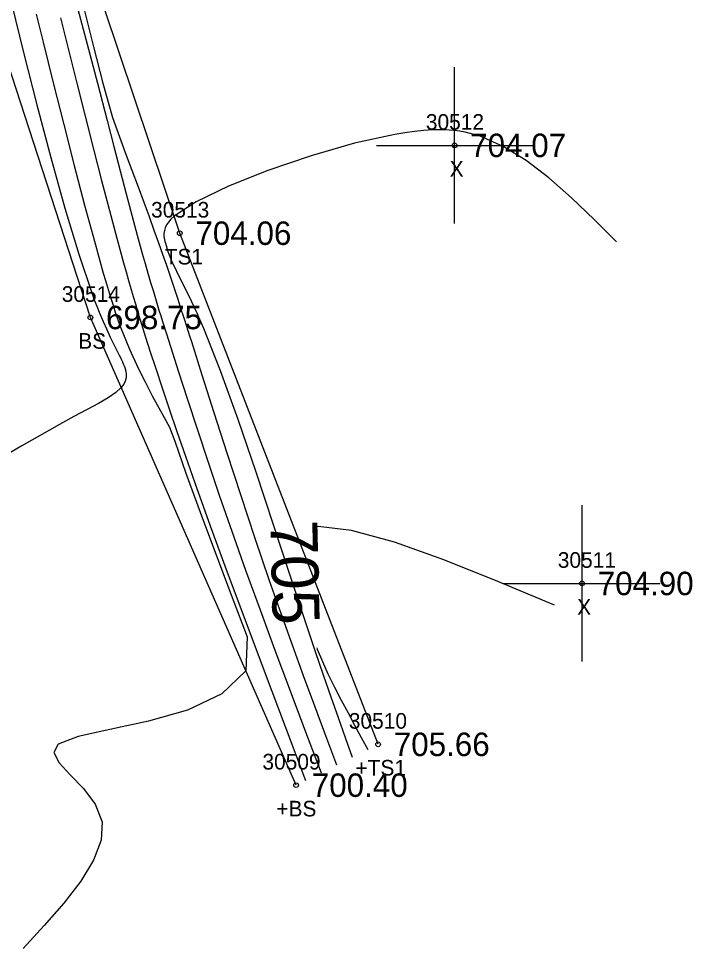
# Model space of a CAD drawing. Extents: x 1376587 to 1378239, y 1000335 to 1003031.
# Drawn here: x 1377583.6 to 1377626.7, y 1001609.4 to 1001668.9 of the extents above; entities that cross this region are included whole.
import ezdxf

# ---------------------------------------------------------------- set-up
doc = ezdxf.new("R2010")
doc.units = 0
for name, color, linetype in [('RD_DTM_BkLn2', 7, 'Continuous'), ('RD_DTM_BkLn_txCode', 7, 'Continuous'), ('RD_DTM_Major1', 7, 'Continuous'), ('RD_DTM_Major1_Lbl', 7, 'Continuous'), ('RD_DTM_Minor1', 7, 'Continuous'), ('RD_EX_Misc', 7, 'Continuous'), ('RD_EX_Misc_txCode', 7, 'Continuous'), ('RD_EX_TX_Misc_ELEV', 7, 'Continuous'), ('RD_SMD_Locator', 7, 'Continuous')]:
    doc.layers.add(name, color=color, linetype=linetype)

msp = doc.modelspace()

# ---------------------------------------------------------------- linework, layer by layer
at = {"layer": 'RD_DTM_BkLn2'}
for points in [[(1377601.37, 1001619.875), (1377588.214, 1001649.787), (1377579.549, 1001676.429), (1377562.77, 1001744.864), (1377568.727, 1001756.063), (1377573.107, 1001760.313), (1377597.153, 1001755.06), (1377597.446, 1001756.515), (1377591.822, 1001759.637), (1377580.248, 1001777.496), (1377601.753, 1001798.682)], [(1377606.613, 1001622.487), (1377593.929, 1001655.177), (1377586.202, 1001678.237), (1377568.07, 1001741.008), (1377573.567, 1001753.381), (1377577.891, 1001756.796), (1377606.772, 1001743.514), (1377610.861, 1001754.107), (1377595.58, 1001765.234), (1377587.621, 1001777.534), (1377605.303, 1001794.126)]]:
    msp.add_lwpolyline(points, dxfattribs=at)
at = {"layer": 'RD_DTM_Major1'}
for points in [[(1377584.754, 1001669.184), (1377585.195, 1001667.395), (1377585.841, 1001664.797), (1377586.51, 1001662.137), (1377587.184, 1001659.502), (1377587.841, 1001656.981), (1377588.465, 1001654.66), (1377589.034, 1001652.626), (1377589.169, 1001652.161), (1377589.3, 1001651.718), (1377589.428, 1001651.295), (1377589.555, 1001650.89), (1377589.68, 1001650.501), (1377589.804, 1001650.125), (1377589.973, 1001649.639), (1377590.145, 1001649.167), (1377590.324, 1001648.701), (1377590.513, 1001648.236), (1377590.714, 1001647.765), (1377590.931, 1001647.282), (1377591.297, 1001646.506), (1377591.709, 1001645.677), (1377592.171, 1001644.783), (1377592.688, 1001643.815), (1377593.263, 1001642.764), (1377593.612, 1001641.885), (1377594.309, 1001639.823), (1377595.242, 1001637.33), (1377596.222, 1001634.713), (1377597.221, 1001632.046), (1377598.229, 1001629.36), (1377598.157, 1001627.181), (1377596.628, 1001625.713), (1377594.429, 1001624.679), (1377591.922, 1001623.958), (1377589.466, 1001623.433), (1377587.424, 1001622.986), (1377586.155, 1001622.496), (1377585.881, 1001621.964), (1377586.214, 1001621.314), (1377586.921, 1001620.546), (1377587.769, 1001619.66), (1377588.527, 1001618.658), (1377588.961, 1001617.538), (1377588.905, 1001616.352), (1377588.42, 1001615.077), (1377587.592, 1001613.73), (1377586.506, 1001612.328), (1377585.248, 1001610.89), (1377583.905, 1001609.435)], [(1377617.883, 1001631.379), (1377614.277, 1001632.891), (1377610.817, 1001634.277), (1377607.649, 1001635.409), (1377604.919, 1001636.163), (1377602.774, 1001636.412), (1377602.504, 1001636.339)], [(1377602.688, 1001628.65), (1377602.712, 1001628.576), (1377603.389, 1001627.002), (1377603.827, 1001626.142), (1377604.259, 1001625.31), (1377604.687, 1001624.502), (1377605.111, 1001623.711), (1377605.533, 1001622.932), (1377605.953, 1001622.158)]]:
    msp.add_lwpolyline(points, dxfattribs=at)
at = {"layer": 'RD_DTM_Minor1'}
for points in [[(1377583.159, 1001669.879), (1377583.934, 1001666.729), (1377584.785, 1001663.386), (1377585.68, 1001660.013), (1377586.586, 1001656.775), (1377587.47, 1001653.837), (1377588.302, 1001651.361), (1377588.463, 1001650.926), (1377588.62, 1001650.516), (1377588.774, 1001650.131), (1377589.023, 1001649.54), (1377589.26, 1001649.009), (1377589.485, 1001648.533), (1377589.694, 1001648.105), (1377590.063, 1001647.368), (1377590.133, 1001647.225), (1377590.198, 1001647.088), (1377590.259, 1001646.955), (1377590.315, 1001646.826), (1377590.364, 1001646.7), (1377590.408, 1001646.578), (1377590.47, 1001646.356), (1377590.501, 1001646.141), (1377590.494, 1001645.931), (1377590.444, 1001645.723), (1377590.343, 1001645.517), (1377590.184, 1001645.309), (1377589.829, 1001644.991), (1377589.34, 1001644.657), (1377588.726, 1001644.295), (1377587.997, 1001643.897), (1377587.163, 1001643.452), (1377586.234, 1001642.949), (1377583.827, 1001641.586), (1377581.131, 1001640.007)], [(1377587.319, 1001669.816), (1377588.002, 1001667.274), (1377588.66, 1001664.776), (1377589.283, 1001662.387), (1377589.714, 1001660.727), (1377590.12, 1001659.163), (1377590.504, 1001657.696), (1377590.866, 1001656.326), (1377591.208, 1001655.053), (1377591.532, 1001653.878), (1377591.712, 1001653.239), (1377591.888, 1001652.625), (1377592.063, 1001652.028), (1377592.238, 1001651.441), (1377592.416, 1001650.856), (1377592.597, 1001650.264), (1377592.711, 1001649.899), (1377592.827, 1001649.526), (1377593.071, 1001648.752), (1377593.333, 1001647.925), (1377593.844, 1001646.321), (1377594.42, 1001644.536), (1377595.055, 1001642.596), (1377595.743, 1001640.527), (1377596.478, 1001638.357), (1377597.257, 1001636.112), (1377598.141, 1001633.623), (1377599.062, 1001631.088), (1377600.012, 1001628.515), (1377600.983, 1001625.915), (1377601.969, 1001623.296), (1377602.962, 1001620.668)], [(1377587.805, 1001669.495), (1377588.415, 1001667.097), (1377589.005, 1001664.784), (1377589.628, 1001662.58), (1377590.446, 1001660.343), (1377590.868, 1001659.205), (1377591.261, 1001658.147), (1377591.625, 1001657.161), (1377591.964, 1001656.239), (1377592.279, 1001655.373), (1377592.572, 1001654.555), (1377592.827, 1001653.833), (1377593.07, 1001653.13), (1377593.306, 1001652.435), (1377593.541, 1001651.735), (1377593.778, 1001651.014), (1377594.023, 1001650.262), (1377594.124, 1001649.949), (1377594.227, 1001649.629), (1377594.333, 1001649.3), (1377594.442, 1001648.961), (1377594.554, 1001648.611), (1377594.669, 1001648.25), (1377595.348, 1001646.119), (1377596.114, 1001643.716), (1377596.948, 1001641.12), (1377597.829, 1001638.411), (1377598.738, 1001635.667), (1377599.654, 1001632.969), (1377600.384, 1001630.878), (1377601.107, 1001628.854), (1377601.825, 1001626.885), (1377602.539, 1001624.956), (1377603.25, 1001623.054), (1377603.959, 1001621.165)], [(1377586.299, 1001668.959), (1377587.342, 1001664.782), (1377587.876, 1001662.653), (1377588.408, 1001660.561), (1377588.927, 1001658.541), (1377589.425, 1001656.63), (1377589.896, 1001654.861), (1377590.33, 1001653.273), (1377590.491, 1001652.7), (1377590.646, 1001652.155), (1377590.796, 1001651.635), (1377590.943, 1001651.136), (1377591.087, 1001650.651), (1377591.231, 1001650.177), (1377591.357, 1001649.767), (1377591.484, 1001649.359), (1377591.746, 1001648.53), (1377592.024, 1001647.661), (1377592.391, 1001646.529), (1377592.797, 1001645.293), (1377593.246, 1001643.949), (1377593.741, 1001642.491), (1377594.286, 1001640.915), (1377594.885, 1001639.217), (1377595.873, 1001636.47), (1377596.966, 1001633.491), (1377598.143, 1001630.324), (1377599.382, 1001627.018), (1377600.663, 1001623.618), (1377601.965, 1001620.172)], [(1377621.864, 1001654.632), (1377620.423, 1001656.061), (1377618.98, 1001657.437), (1377617.533, 1001658.709), (1377616.08, 1001659.824), (1377614.617, 1001660.731), (1377613.144, 1001661.376), (1377612.821, 1001661.477), (1377612.497, 1001661.563), (1377612.17, 1001661.635), (1377611.839, 1001661.693), (1377611.503, 1001661.738), (1377611.16, 1001661.769), (1377610.637, 1001661.79), (1377610.094, 1001661.784), (1377609.529, 1001661.75), (1377608.941, 1001661.691), (1377608.325, 1001661.607), (1377607.681, 1001661.499), (1377605.107, 1001660.928), (1377602.329, 1001660.135), (1377599.566, 1001659.195), (1377597.039, 1001658.186), (1377594.966, 1001657.182), (1377593.566, 1001656.261), (1377593.363, 1001656.07), (1377593.203, 1001655.886), (1377593.082, 1001655.705), (1377592.996, 1001655.527), (1377592.941, 1001655.348), (1377592.914, 1001655.167), (1377592.91, 1001655.064), (1377592.913, 1001654.96), (1377592.922, 1001654.853), (1377592.949, 1001654.75), (1377592.977, 1001654.643), (1377593.006, 1001654.531), (1377593.163, 1001654.005), (1377593.403, 1001653.419), (1377593.717, 1001652.759), (1377594.088, 1001652.01), (1377594.504, 1001651.164), (1377594.952, 1001650.208), (1377595.032, 1001650.033), (1377595.112, 1001649.854), (1377595.193, 1001649.671), (1377595.274, 1001649.485), (1377595.356, 1001649.295), (1377595.439, 1001649.101), (1377596.512, 1001646.397), (1377597.639, 1001643.28), (1377598.789, 1001639.917), (1377599.929, 1001636.474), (1377601.026, 1001633.118), (1377602.048, 1001630.014), (1377602.586, 1001628.414), (1377603.095, 1001626.928), (1377603.58, 1001625.532), (1377604.049, 1001624.204), (1377604.505, 1001622.921), (1377604.956, 1001621.662)]]:
    msp.add_lwpolyline(points, dxfattribs=at)
at = {"layer": 'RD_EX_Misc'}
for p, q in [((1377611.501, 1001655.795), (1377611.501, 1001665.795)), ((1377606.501, 1001660.795), (1377616.501, 1001660.795)), ((1377619.653, 1001627.776), (1377619.653, 1001637.776)), ((1377614.653, 1001632.776), (1377624.653, 1001632.776))]:
    msp.add_line(p, q, dxfattribs=at)
at = {"layer": 'RD_SMD_Locator'}
for centre in [(1377611.501, 1001660.795), (1377593.929, 1001655.177), (1377588.214, 1001649.787), (1377619.653, 1001632.776), (1377606.613, 1001622.487), (1377601.37, 1001619.875)]:
    msp.add_circle(centre, 0.15, dxfattribs=at)

# ---------------------------------------------------------------- texts
at = {"layer": 'RD_DTM_BkLn_txCode'}
for s, p in [('30513', (1377592.094, 1001656.177)), ('TS1', (1377592.968, 1001653.177)), ('30514', (1377586.379, 1001650.787)), ('BS', (1377587.434, 1001647.787)), ('30510', (1377604.739, 1001623.487)), ('30509', (1377599.213, 1001620.875)), ('+TS1', (1377605.164, 1001620.487)), ('+BS', (1377600.102, 1001617.875))]:
    msp.add_text(s, height=1, dxfattribs=at).set_placement(p)
at = {"layer": 'RD_DTM_Major1_Lbl'}
msp.add_text('705', height=3, rotation=271.36972, dxfattribs=at).set_placement((1377599.722, 1001636.796))
at = {"layer": 'RD_EX_Misc_txCode'}
for s, p in [('30512', (1377609.666, 1001661.795)), ('X', (1377611.186, 1001658.795)), ('30511', (1377618.102, 1001633.776)), ('X', (1377619.338, 1001630.776))]:
    msp.add_text(s, height=1, dxfattribs=at).set_placement(p)
at = {"layer": 'RD_EX_TX_Misc_ELEV'}
for s, p in [('704.07', (1377612.501, 1001660.045)), ('704.06', (1377594.929, 1001654.427)), ('698.75', (1377589.214, 1001649.037)), ('704.90', (1377620.653, 1001632.026)), ('705.66', (1377607.613, 1001621.737)), ('700.40', (1377602.37, 1001619.125))]:
    msp.add_text(s, height=1.5, dxfattribs=at).set_placement(p)

doc.saveas('drawing.dxf')
